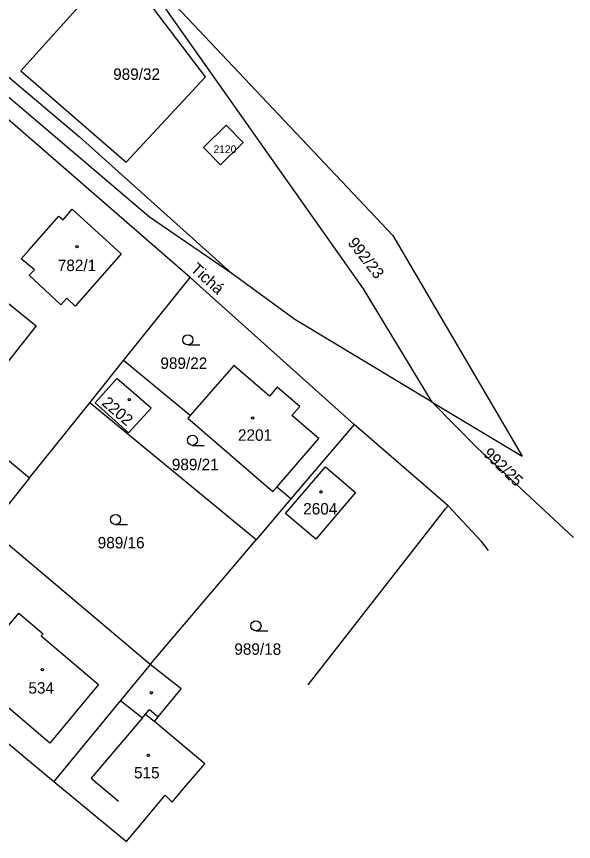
# Model space of a CAD drawing. Extents: x -794765 to -785424, y -1118958 to -1108731.
# Drawn here: x -791857.2 to -791774.6, y -1109774.8 to -1109652.4 of the extents above; entities that cross this region are included whole.
import ezdxf

# ---------------------------------------------------------------- set-up
doc = ezdxf.new("R2010")
doc.units = 0
for name, color, linetype in [('Level 66', 7, 'Continuous'), ('Level 75', 7, 'Continuous'), ('Level 76', 7, 'Continuous'), ('Level 77', 7, 'Continuous'), ('Level 79', 7, 'Continuous'), ('Level 80', 7, 'Continuous')]:
    doc.layers.add(name, color=color, linetype=linetype)

msp = doc.modelspace()

# ---------------------------------------------------------------- linework, layer by layer
at = {"layer": 'Level 66'}
for p, q in [((-791831.8, -1109701.14), (-791830.05, -1109701.14)), ((-791831.13, -1109716.04), (-791829.38, -1109716.04)), ((-791842.53, -1109727.78), (-791840.78, -1109727.78)), ((-791821.7, -1109743.56), (-791819.95, -1109743.56))]:
    msp.add_line(p, q, dxfattribs=at)
for centre in [(-791831.8, -1109700.39), (-791831.13, -1109715.29), (-791842.53, -1109727.03), (-791821.7, -1109742.81)]:
    msp.add_circle(centre, 0.75, dxfattribs=at)
at = {"layer": 'Level 75'}
for p, q in [((-791831.46, -1109691.13), (-791861.64, -1109664.97)), ((-791841.34, -1109703.45), (-791831.46, -1109691.13)), ((-791807.11, -1109712.92), (-791831.46, -1109691.13)), ((-791854.32, -1109698.31), (-791865.49, -1109712.41)), ((-791846.36, -1109709.71), (-791841.34, -1109703.45)), ((-791831.45, -1109711.63), (-791841.34, -1109703.45)), ((-791855.28, -1109720.85), (-791846.36, -1109709.71)), ((-791821.67, -1109730.06), (-791846.36, -1109709.71)), ((-791795.58, -1109709.65), (-791782.23, -1109717.64)), ((-791865.49, -1109712.41), (-791855.28, -1109720.85)), ((-791807.11, -1109712.92), (-791816.54, -1109723.96)), ((-791793.19, -1109725), (-791807.11, -1109712.92)), ((-791855.28, -1109720.85), (-791861.3, -1109728.39)), ((-791816.54, -1109723.96), (-791818.62, -1109722.24)), ((-791816.54, -1109723.96), (-791821.67, -1109730.06)), ((-791837.39, -1109748.55), (-791861.3, -1109728.39)), ((-791837.39, -1109748.55), (-791821.67, -1109730.06)), ((-791851.69, -1109765.91), (-791840.9, -1109774.79))]:
    msp.add_line(p, q, dxfattribs=at)
for points in [[(-791936.4, -1109607.05), (-791911, -1109616.98), (-791847.86, -1109670.26), (-791825.29, -1109690.56)], [(-791825.29, -1109690.56), (-791837.48, -1109682.19), (-791913.92, -1109617.19), (-791930.18, -1109620.63)], [(-791856.6, -1109660.48), (-791840.96, -1109674.06), (-791829.18, -1109661.4), (-791842.08, -1109644.36), (-791856.6, -1109660.48)], [(-791838.65, -1109645.44), (-791801.39, -1109684.93), (-791782.23, -1109717.64)], [(-791795.58, -1109709.65), (-791805.74, -1109692.83), (-791835.4, -1109650.78), (-791838.65, -1109645.44)], [(-791861.64, -1109664.97), (-791875.21, -1109681.64), (-791867.24, -1109688), (-791860.55, -1109693.34), (-791854.32, -1109698.31)], [(-791826.94, -1109674.41), (-791823.6, -1109671.11), (-791826.11, -1109668.56), (-791829.49, -1109671.86), (-791826.94, -1109674.41)], [(-791795.58, -1109709.65), (-791815.93, -1109697.37), (-791825.29, -1109690.56)], [(-791818.62, -1109722.24), (-791812.36, -1109715.04), (-791816.36, -1109711.61), (-791815.21, -1109710.27), (-791818.57, -1109707.41), (-791819.67, -1109708.76), (-791824.97, -1109704.18), (-791831.45, -1109711.63)], [(-791842.33, -1109706.1), (-791845.58, -1109709.73), (-791840.61, -1109714.18), (-791837.26, -1109710.54), (-791842.33, -1109706.1)], [(-791774.59, -1109729.68), (-791788.88, -1109716.38), (-791795.58, -1109709.65)], [(-791831.45, -1109711.63), (-791831.79, -1109712.02), (-791819.19, -1109722.9), (-791818.62, -1109722.24)], [(-791811.38, -1109719.23), (-791806.93, -1109723.03), (-791812.8, -1109729.97), (-791817.3, -1109726.15), (-791811.38, -1109719.23)], [(-791813.95, -1109751.53), (-791793.56, -1109725.47), (-791793.19, -1109725)], [(-791787.2, -1109731.61), (-791788.26, -1109730.31), (-791793.19, -1109725)], [(-791877.07, -1109748.13), (-791867.13, -1109753.04), (-791851.69, -1109765.91)], [(-791837.39, -1109748.55), (-791841.78, -1109753.88), (-791851.69, -1109765.91)], [(-791840.9, -1109774.79), (-791838.36, -1109771.74), (-791835.17, -1109767.93), (-791834.14, -1109768.94), (-791832.65, -1109767.19), (-791829.29, -1109763.26), (-791835.75, -1109757.84), (-791836.76, -1109756.99), (-791836.19, -1109756.3), (-791832.81, -1109752.13), (-791837.39, -1109748.55)]]:
    msp.add_lwpolyline(points, dxfattribs=at)
at = {"layer": 'Level 77'}
for p, q in [((-791855.36, -1109687.06), (-791850.93, -1109682.05)), ((-791850.93, -1109682.05), (-791850.29, -1109682.61)), ((-791850.29, -1109682.61), (-791848.97, -1109681)), ((-791848.97, -1109681), (-791841.7, -1109687.61)), ((-791856.52, -1109688.38), (-791855.36, -1109687.06)), ((-791841.7, -1109687.61), (-791848.52, -1109695.39)), ((-791854.56, -1109689.99), (-791856.52, -1109688.38)), ((-791855.33, -1109690.8), (-791854.56, -1109689.99)), ((-791850.67, -1109695.2), (-791855.33, -1109690.8)), ((-791849.75, -1109694.23), (-791850.67, -1109695.2)), ((-791848.52, -1109695.39), (-791849.75, -1109694.23)), ((-791862.67, -1109747.82), (-791856.87, -1109740.94)), ((-791856.87, -1109740.94), (-791853.25, -1109743.97)), ((-791853.25, -1109743.97), (-791853.55, -1109744.29)), ((-791853.55, -1109744.29), (-791845.08, -1109751.48)), ((-791845.08, -1109751.48), (-791852.28, -1109760.19)), ((-791852.28, -1109760.19), (-791859.87, -1109753.78)), ((-791841.78, -1109753.88), (-791838.55, -1109756.46)), ((-791838.07, -1109755.89), (-791837.48, -1109755.19)), ((-791837.48, -1109755.19), (-791836.19, -1109756.3)), ((-791838.55, -1109756.46), (-791846.14, -1109765.39)), ((-791838.55, -1109756.46), (-791838.07, -1109755.89)), ((-791838.07, -1109755.89), (-791836.76, -1109756.99)), ((-791846.14, -1109765.39), (-791842.09, -1109768.79))]:
    msp.add_line(p, q, dxfattribs=at)
at = {"layer": 'Level 79'}
for centre in [(-791848.27, -1109686.55), (-791840.49, -1109709.25), (-791822.18, -1109711.99), (-791812.03, -1109722.93), (-791853.39, -1109749.3), (-791837.24, -1109752.74), (-791837.65, -1109762.01)]:
    msp.add_circle(centre, 0.175, dxfattribs=at)

# ---------------------------------------------------------------- texts
at = {"layer": 'Level 76'}
for s, height, p in [('989/32', 1.7, (-791842.89, -1109661.83)), ('2120', 1.14, (-791828, -1109672.69)), ('782/1', 1.7, (-791851.1, -1109690.19)), ('989/22', 1.7, (-791835.88, -1109704.7)), ('2201', 1.7, (-791824.37, -1109715.36)), ('989/21', 1.7, (-791834.18, -1109719.72)), ('2604', 1.7, (-791814.69, -1109726.29)), ('989/16', 1.7, (-791845.18, -1109731.32)), ('989/18', 1.7, (-791824.91, -1109747.1)), ('534', 1.7, (-791855.46, -1109752.86)), ('515', 1.7, (-791839.79, -1109765.43))]:
    msp.add_text(s, height=height, dxfattribs=at).set_placement(p)
for s, rotation, p in [('992/23', 308, (-791808.17, -1109686.02)), ('2202', 319, (-791844.7, -1109709.93)), ('992/25', 316, (-791788.1, -1109717.42))]:
    msp.add_text(s, height=1.7, rotation=rotation, dxfattribs=at).set_placement(p)
at = {"layer": 'Level 80'}
msp.add_text('Tichá', height=1.7, rotation=318, dxfattribs=at).set_placement((-791831.52, -1109690.06))

doc.saveas('drawing.dxf')
